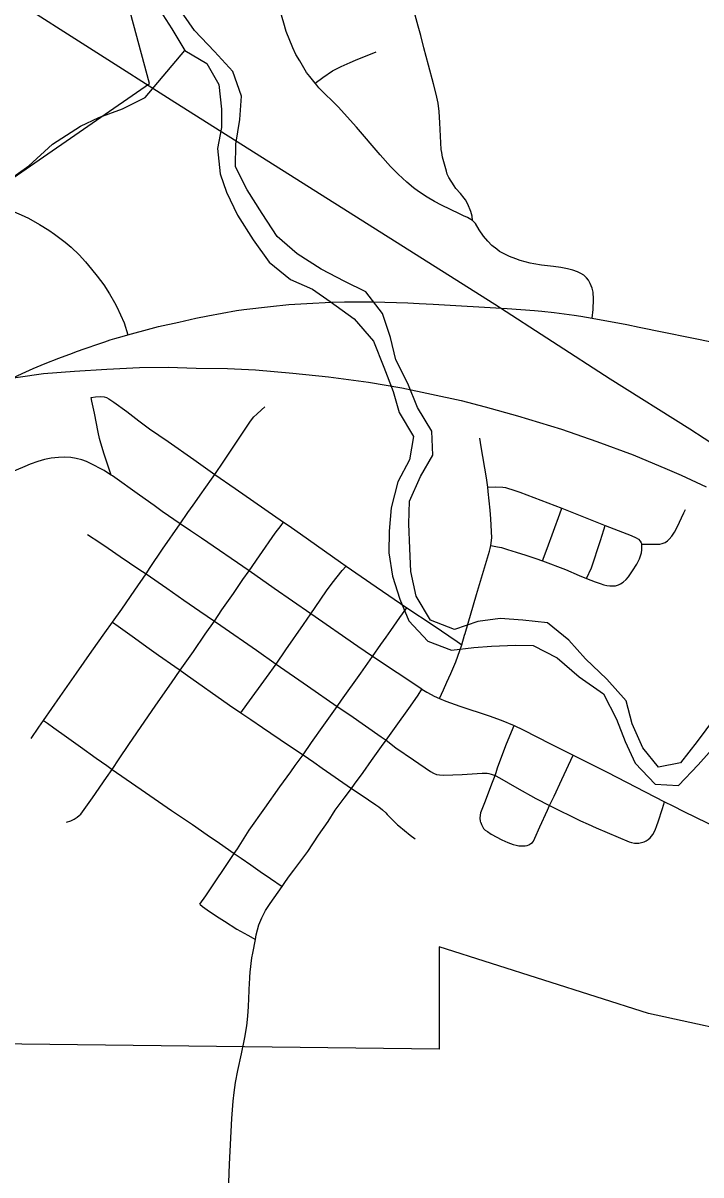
# Model space of a CAD drawing. Extents: x -19.9 to 41.9, y 0 to 32.3.
# Drawn here: x 5.298 to 5.663, y 16.969 to 17.59 of the extents above; entities that cross this region are included whole.
import ezdxf

# ---------------------------------------------------------------- set-up
doc = ezdxf.new("R2010")
doc.units = 0
for name, color, linetype in [('GM_X_City_Street', 7, 'Continuous'), ('GM_X_Corporation', 7, 'Continuous'), ('GM_X_County_Road', 7, 'Continuous'), ('GM_X_Major_River', 7, 'Continuous'), ('GM_X_Minor_River', 7, 'Continuous'), ('GM_X_Rail_Line', 7, 'Continuous'), ('GM_X_State_Route', 7, 'Continuous')]:
    doc.layers.add(name, color=color, linetype=linetype)

msp = doc.modelspace()

# ---------------------------------------------------------------- linework, layer by layer
at = {"layer": 'GM_X_City_Street'}
for points in [[(5.60427, 17.4308), (5.60479, 17.43536), (5.60507, 17.44093), (5.60482, 17.44478), (5.60433, 17.44682), (5.60327, 17.44939), (5.60228, 17.45119), (5.6012, 17.45243), (5.59974, 17.4538), (5.59814, 17.45482), (5.59642, 17.45563), (5.59387, 17.45662), (5.59105, 17.45736), (5.58748, 17.45803), (5.5834, 17.45863), (5.57692, 17.45935), (5.57292, 17.45996), (5.57093, 17.46037), (5.56545, 17.46183), (5.56312, 17.46263), (5.55983, 17.46393), (5.55658, 17.46549), (5.55444, 17.46672), (5.55289, 17.46781), (5.55029, 17.46979), (5.54811, 17.47215), (5.54572, 17.47491), (5.5434, 17.47838), (5.54142, 17.48164), (5.53988, 17.48342), (5.53713, 17.48497), (5.535, 17.48593), (5.53289, 17.4869), (5.52311, 17.49166), (5.51939, 17.49357), (5.51533, 17.49585), (5.51079, 17.4989), (5.50801, 17.50088), (5.50437, 17.50393), (5.49974, 17.50839), (5.49572, 17.51252), (5.49004, 17.51881), (5.47726, 17.53362), (5.46905, 17.54287), (5.46756, 17.54442), (5.45709, 17.5549), (5.45597, 17.55622), (5.45507, 17.5573), (5.45218, 17.56093), (5.45039, 17.56317), (5.44673, 17.56934), (5.44475, 17.57281), (5.44301, 17.57631), (5.43954, 17.58512), (5.4382, 17.58965), (5.43492, 17.60056)], [(5.53988, 17.48342), (5.53957, 17.48571), (5.53887, 17.48826), (5.53737, 17.49207), (5.53606, 17.49445), (5.53541, 17.4954), (5.53332, 17.49791), (5.53084, 17.50062), (5.52988, 17.50194), (5.52706, 17.50648), (5.52623, 17.50829), (5.52574, 17.50995), (5.52373, 17.51748), (5.52322, 17.51999), (5.52298, 17.52158), (5.52243, 17.53233), (5.52232, 17.53591), (5.52184, 17.54213), (5.5214, 17.54662), (5.52021, 17.5515), (5.51879, 17.55698), (5.5161, 17.56709), (5.51357, 17.57646), (5.51197, 17.58301), (5.51062, 17.58799), (5.509, 17.59404)], [(5.45507, 17.5573), (5.45923, 17.56034), (5.46447, 17.56401), (5.46545, 17.56458), (5.46908, 17.56636), (5.47399, 17.56853), (5.4768, 17.56975), (5.48796, 17.57414)], [(5.33437, 17.38791), (5.33673, 17.38833), (5.33964, 17.3886), (5.34133, 17.3884), (5.34267, 17.38798), (5.34397, 17.38734), (5.34671, 17.3855), (5.35365, 17.38043), (5.36013, 17.37532), (5.36582, 17.37109), (5.37582, 17.3642), (5.38967, 17.35465), (5.40111, 17.34657), (5.41194, 17.33901), (5.43808, 17.32081), (5.44102, 17.31874), (5.45151, 17.31145), (5.46877, 17.29918), (5.47175, 17.29713), (5.48789, 17.28595), (5.50449, 17.27461), (5.51866, 17.26522), (5.5315, 17.25649), (5.53411, 17.25472)], [(5.34513, 17.34615), (5.34334, 17.35151), (5.34144, 17.35746), (5.33957, 17.36345), (5.33887, 17.36594), (5.33817, 17.36936), (5.33615, 17.37951), (5.33483, 17.38593), (5.33437, 17.38791)], [(5.30207, 17.20432), (5.30619, 17.21026), (5.30875, 17.21398), (5.31775, 17.22692), (5.32647, 17.23946), (5.33479, 17.25134), (5.34177, 17.26115), (5.34584, 17.26685), (5.35093, 17.27401), (5.35802, 17.28419), (5.36402, 17.29297), (5.36616, 17.29631), (5.37291, 17.3062), (5.38235, 17.31985), (5.38656, 17.32594), (5.38937, 17.33001), (5.39405, 17.33665), (5.39527, 17.33832), (5.40016, 17.34523), (5.40111, 17.34657), (5.40587, 17.35371), (5.41728, 17.371), (5.42026, 17.37524), (5.42212, 17.37763), (5.42364, 17.37903), (5.42617, 17.38137), (5.42794, 17.38297)], [(5.52197, 17.22578), (5.52414, 17.23047), (5.52608, 17.23453), (5.52817, 17.23929), (5.5308, 17.24559), (5.53411, 17.25472), (5.53559, 17.25985), (5.53588, 17.26085), (5.54205, 17.28178), (5.54893, 17.30509), (5.54931, 17.30654), (5.54978, 17.30824), (5.55022, 17.31238), (5.54968, 17.32255), (5.54927, 17.32718), (5.54822, 17.33735), (5.54802, 17.33973), (5.54728, 17.34474), (5.54454, 17.36138), (5.54372, 17.36613)], [(5.54802, 17.33973), (5.55202, 17.33987), (5.55612, 17.33968), (5.55756, 17.33941), (5.56265, 17.33793), (5.56535, 17.33697), (5.58788, 17.32828), (5.61138, 17.31902), (5.62538, 17.31357), (5.62791, 17.31236), (5.62927, 17.31157), (5.63022, 17.31064), (5.63074, 17.30973), (5.63103, 17.30892)], [(5.57756, 17.29995), (5.57999, 17.30654), (5.5868, 17.32525), (5.58788, 17.32828)], [(5.61678, 17.28656), (5.61852, 17.28711), (5.61959, 17.28764), (5.6209, 17.28841), (5.6226, 17.28983), (5.62391, 17.29129), (5.6261, 17.29456), (5.62837, 17.29825), (5.62983, 17.3011), (5.63056, 17.30317), (5.63082, 17.3043), (5.63102, 17.30587), (5.63113, 17.30701), (5.63103, 17.30892), (5.64074, 17.30901), (5.64194, 17.30926), (5.64355, 17.30988), (5.64489, 17.31073), (5.6458, 17.31161), (5.64724, 17.31326), (5.6487, 17.31546), (5.6501, 17.31813), (5.65374, 17.32577), (5.65458, 17.32755)], [(5.32119, 17.15909), (5.32341, 17.15988), (5.32528, 17.16075), (5.32694, 17.16188), (5.328, 17.1627), (5.3288, 17.16346), (5.33505, 17.17221), (5.34269, 17.18321), (5.34567, 17.18757), (5.34954, 17.19334), (5.35462, 17.20107), (5.35896, 17.2072), (5.36921, 17.22213), (5.37768, 17.2342), (5.38244, 17.24104), (5.38948, 17.25119), (5.39586, 17.2604), (5.40077, 17.26744), (5.40479, 17.27355), (5.411, 17.28242), (5.41605, 17.28988), (5.41949, 17.29454), (5.42515, 17.30262), (5.4336, 17.31482), (5.43674, 17.31903), (5.43808, 17.32081)], [(5.60125, 17.29052), (5.604, 17.29627), (5.60879, 17.31087), (5.61065, 17.3166), (5.61138, 17.31902)], [(5.33252, 17.31413), (5.33907, 17.30976), (5.34358, 17.30674), (5.34996, 17.30236), (5.35499, 17.29897), (5.36002, 17.29552), (5.36402, 17.29297), (5.37523, 17.28523), (5.38426, 17.27883), (5.39299, 17.27289), (5.40077, 17.26744), (5.40423, 17.26511), (5.42354, 17.25178), (5.43401, 17.24436), (5.45095, 17.23258), (5.46689, 17.22155), (5.47368, 17.21704), (5.4907, 17.20509), (5.49327, 17.20329), (5.49858, 17.19928), (5.50807, 17.1928), (5.51725, 17.18653), (5.51881, 17.18554), (5.52041, 17.18486), (5.52213, 17.18459), (5.52418, 17.18445), (5.53424, 17.1849), (5.54497, 17.18558), (5.54779, 17.18548), (5.54861, 17.18536), (5.54983, 17.18508), (5.55196, 17.18428), (5.55434, 17.18297), (5.56372, 17.17772), (5.57398, 17.17196), (5.58139, 17.16805), (5.59801, 17.15993), (5.60206, 17.15799), (5.6064, 17.15605), (5.62426, 17.14851), (5.62544, 17.14817), (5.62716, 17.14787), (5.62946, 17.1479), (5.6308, 17.14815), (5.63155, 17.14837)], [(5.54978, 17.30824), (5.55325, 17.3075), (5.55547, 17.30707), (5.55875, 17.30615), (5.56341, 17.30468), (5.56852, 17.30307), (5.5739, 17.30116), (5.57756, 17.29995), (5.58985, 17.29526), (5.59735, 17.29213), (5.60125, 17.29052), (5.60585, 17.28873), (5.60859, 17.28771), (5.61059, 17.28703), (5.61215, 17.28671), (5.61388, 17.28648), (5.61678, 17.28656)], [(5.41505, 17.21799), (5.41824, 17.22255), (5.42879, 17.23708), (5.43401, 17.24436), (5.43928, 17.252), (5.44871, 17.26559), (5.45279, 17.27146), (5.45508, 17.27486), (5.46118, 17.2838), (5.46422, 17.28794), (5.46965, 17.29467), (5.47175, 17.29713)], [(5.39297, 17.11496), (5.39617, 17.11951), (5.41147, 17.14233), (5.41316, 17.14478), (5.41957, 17.15476), (5.42793, 17.16661), (5.43605, 17.17816), (5.44195, 17.18629), (5.44436, 17.18971), (5.44853, 17.19536), (5.45312, 17.20215), (5.45973, 17.21149), (5.46689, 17.22155), (5.46928, 17.22494), (5.47969, 17.23943), (5.48603, 17.24843), (5.49051, 17.2548), (5.49339, 17.25891), (5.49585, 17.2624), (5.50074, 17.26936), (5.50449, 17.27461)], [(5.34584, 17.26685), (5.34891, 17.26478), (5.35649, 17.25937), (5.36567, 17.25278), (5.37072, 17.24919), (5.37954, 17.24296), (5.38244, 17.24104), (5.38508, 17.23911), (5.4089, 17.22214), (5.41505, 17.21799), (5.42036, 17.21453), (5.42674, 17.21012), (5.44079, 17.20056), (5.44853, 17.19536), (5.45433, 17.19142), (5.45887, 17.18826), (5.47458, 17.17728)], [(5.51246, 17.23078), (5.51521, 17.2292), (5.5176, 17.22787), (5.51919, 17.22709), (5.52197, 17.22578), (5.52543, 17.22438), (5.53309, 17.22173), (5.54874, 17.21653), (5.55523, 17.2141), (5.56225, 17.21123), (5.56711, 17.2089), (5.58187, 17.20143), (5.59398, 17.1953), (5.61244, 17.18609), (5.64317, 17.17014)], [(5.30875, 17.21398), (5.31085, 17.21248), (5.31429, 17.21002), (5.32111, 17.20514), (5.32874, 17.19968), (5.33711, 17.1937), (5.3428, 17.18962), (5.34567, 17.18757), (5.36361, 17.17517), (5.37774, 17.1654), (5.38891, 17.15792), (5.3969, 17.1524), (5.40359, 17.14777), (5.41147, 17.14233), (5.41518, 17.13976), (5.42036, 17.13618), (5.42548, 17.13263), (5.43093, 17.12886), (5.43727, 17.12448)], [(5.55033, 17.17986), (5.55196, 17.18428), (5.55255, 17.18599), (5.55337, 17.18839), (5.55512, 17.19333), (5.55819, 17.20131), (5.56225, 17.21123)], [(5.57023, 17.14692), (5.57129, 17.14761), (5.57211, 17.14824), (5.57276, 17.14899), (5.57346, 17.15047), (5.57606, 17.1566), (5.58025, 17.16561), (5.58139, 17.16805), (5.58378, 17.17309), (5.58786, 17.18207), (5.59398, 17.1953)], [(5.47458, 17.17728), (5.47982, 17.17381), (5.48784, 17.16856), (5.48938, 17.16741), (5.49131, 17.16581), (5.49308, 17.16413), (5.49385, 17.16329), (5.49934, 17.1577), (5.50013, 17.15709), (5.50623, 17.15217), (5.509, 17.15015)], [(5.5443, 17.15892), (5.54414, 17.15976), (5.54395, 17.1614), (5.54427, 17.16429), (5.54641, 17.16972), (5.54902, 17.17631), (5.55033, 17.17986)], [(5.63155, 17.14837), (5.63225, 17.14857), (5.63341, 17.14912), (5.63443, 17.14975), (5.63556, 17.15071), (5.63621, 17.15159), (5.63693, 17.15257), (5.63819, 17.1549), (5.63915, 17.15727), (5.6398, 17.15927), (5.6422, 17.16657), (5.64317, 17.17014)], [(5.5443, 17.15892), (5.54467, 17.15781), (5.54531, 17.15644), (5.54584, 17.15574), (5.54673, 17.15486), (5.54787, 17.15405), (5.54991, 17.15271), (5.55566, 17.14955), (5.5589, 17.14815), (5.56179, 17.14711), (5.56326, 17.14669), (5.56479, 17.14647), (5.56652, 17.14636), (5.56822, 17.14646), (5.56924, 17.14662), (5.57023, 17.14692)], [(5.39297, 17.11496), (5.39446, 17.11374), (5.39698, 17.11198), (5.402, 17.1085), (5.40622, 17.10583), (5.41284, 17.10156), (5.41884, 17.09827), (5.42289, 17.09591)]]:
    msp.add_lwpolyline(points, dxfattribs=at)
at = {"layer": 'GM_X_Corporation'}
msp.add_lwpolyline([(5.75988, 17.0287), (5.63458, 17.05601), (5.52184, 17.092), (5.52185, 17.03685), (5.0122, 17.0429), (5.01418, 17.31399), (5.36588, 17.5571), (5.31162, 17.75859)], dxfattribs=at)
at = {"layer": 'GM_X_County_Road'}
msp.add_line((5.64317, 17.17014), (5.64769, 17.16793), dxfattribs=at)
for points in [[(5.34133, 17.34856), (5.33361, 17.35265), (5.33184, 17.35343), (5.32941, 17.35435), (5.32638, 17.35517), (5.32341, 17.35564), (5.32006, 17.35582), (5.31688, 17.35565), (5.31294, 17.35524), (5.30919, 17.3545), (5.30562, 17.35348), (5.30152, 17.35202), (5.29867, 17.35082), (5.28368, 17.34444)], [(5.51246, 17.23078), (5.48603, 17.24843), (5.47814, 17.25387), (5.45279, 17.27146), (5.43305, 17.28514), (5.41949, 17.29454), (5.39389, 17.31211), (5.38792, 17.31612), (5.38235, 17.31985), (5.37274, 17.32656), (5.3683, 17.32976), (5.36036, 17.33538), (5.34585, 17.3457), (5.34513, 17.34615), (5.34262, 17.3478), (5.34133, 17.34856)], [(5.42011, 17.07838), (5.42103, 17.08598), (5.42149, 17.08861), (5.42289, 17.09591), (5.42338, 17.09841), (5.42405, 17.1011), (5.42482, 17.10377), (5.42629, 17.10763), (5.42835, 17.11151), (5.43076, 17.11534), (5.43727, 17.12448), (5.43915, 17.12716), (5.44128, 17.13028), (5.4435, 17.13331), (5.45107, 17.14329), (5.45694, 17.15207), (5.46211, 17.15956), (5.46593, 17.16559), (5.47063, 17.17215), (5.47458, 17.17728), (5.47634, 17.17957), (5.4809, 17.18584), (5.48549, 17.1923), (5.49087, 17.19991), (5.49327, 17.20329), (5.49777, 17.20962), (5.50643, 17.22163), (5.51051, 17.22764), (5.51246, 17.23078)], [(5.64769, 17.16793), (5.65367, 17.16499), (5.67256, 17.15576), (5.68226, 17.15102), (5.69408, 17.14531), (5.70109, 17.14185), (5.71226, 17.13631), (5.72325, 17.13088), (5.72411, 17.13046)], [(5.41984, 17.07448), (5.41992, 17.07566), (5.42011, 17.07838)], [(5.40853, 16.96401), (5.40853, 16.96498), (5.40884, 16.97483), (5.41024, 16.99956), (5.41091, 17.00874), (5.41138, 17.01343), (5.41225, 17.01896), (5.4135, 17.02541), (5.41546, 17.03439), (5.41715, 17.04317), (5.41823, 17.04948), (5.41885, 17.05456), (5.41915, 17.05979), (5.41972, 17.07277), (5.41984, 17.07448)]]:
    msp.add_lwpolyline(points, dxfattribs=at)
at = {"layer": 'GM_X_Major_River'}
for points in [[(5.3697, 17.59911), (5.37782, 17.58668), (5.3848, 17.575), (5.39666, 17.56793), (5.40325, 17.55663), (5.40455, 17.54336), (5.40466, 17.5335), (5.40252, 17.52209), (5.40383, 17.50844), (5.40736, 17.49861), (5.41321, 17.48616), (5.42172, 17.47298), (5.43022, 17.46094), (5.44173, 17.45159), (5.45356, 17.44643), (5.46313, 17.43971), (5.47616, 17.43038), (5.48655, 17.41836), (5.49204, 17.40439), (5.49713, 17.39117), (5.50031, 17.37982), (5.50806, 17.36701), (5.50593, 17.35447), (5.49962, 17.34262), (5.49599, 17.32854), (5.495, 17.316), (5.49476, 17.30424), (5.49681, 17.29174), (5.50076, 17.27926), (5.50546, 17.26756), (5.51584, 17.25668), (5.52843, 17.2519), (5.54057, 17.25318), (5.55005, 17.25406), (5.56296, 17.25459), (5.57245, 17.25433), (5.58545, 17.24765), (5.59734, 17.23755), (5.61036, 17.22822), (5.61736, 17.21465), (5.62206, 17.20256), (5.62752, 17.19086), (5.63829, 17.17961), (5.65083, 17.179), (5.66133, 17.19013), (5.67182, 17.20164)], [(5.67014, 17.21528), (5.6608, 17.20265), (5.65182, 17.19116), (5.64008, 17.18874), (5.6316, 17.19926), (5.62575, 17.21209), (5.62256, 17.22458), (5.61216, 17.23621), (5.60064, 17.24708), (5.59178, 17.25722), (5.58028, 17.26657), (5.56697, 17.26792), (5.55481, 17.26891), (5.54268, 17.26725), (5.5302, 17.26293), (5.51723, 17.26808), (5.50948, 17.28089), (5.50666, 17.29414), (5.50613, 17.30665), (5.50559, 17.31993), (5.50582, 17.33207), (5.51173, 17.34543), (5.51843, 17.35689), (5.5179, 17.36979), (5.51015, 17.3826), (5.50506, 17.39544), (5.49845, 17.40826), (5.49564, 17.42037), (5.49131, 17.43322), (5.48244, 17.44488), (5.47098, 17.45043), (5.45837, 17.45711), (5.44536, 17.4653), (5.43461, 17.47466), (5.42649, 17.48708), (5.41836, 17.49989), (5.41213, 17.51233), (5.41237, 17.52448), (5.41448, 17.53779), (5.41547, 17.55033), (5.41076, 17.56355), (5.40076, 17.57444), (5.38999, 17.58569), (5.38148, 17.59811)]]:
    msp.add_lwpolyline(points, dxfattribs=at)
at = {"layer": 'GM_X_Minor_River'}
msp.add_lwpolyline([(5.2017, 17.44388), (5.20631, 17.44912), (5.21795, 17.4595), (5.22998, 17.4699), (5.24125, 17.48028), (5.25184, 17.4842), (5.26203, 17.48926), (5.27525, 17.49511), (5.28843, 17.504), (5.30086, 17.51288), (5.31363, 17.52442), (5.32871, 17.53409), (5.33852, 17.53877), (5.35138, 17.54348), (5.36345, 17.5497), (5.3848, 17.575)], dxfattribs=at)
at = {"layer": 'GM_X_Rail_Line'}
for points in [[(5.13308, 17.75916), (5.14206, 17.74526), (5.16183, 17.71954), (5.18131, 17.69646), (5.20325, 17.67358), (5.22585, 17.6523), (5.2459, 17.63604), (5.26519, 17.62128), (5.29148, 17.60332), (5.37942, 17.54715), (5.55191, 17.43821), (5.61394, 17.39811), (5.65688, 17.37106), (5.69546, 17.34591), (5.72629, 17.32454), (5.77641, 17.28485), (5.82672, 17.24567), (5.85584, 17.22449)], [(5.28003, 17.39679), (5.30869, 17.40085), (5.32543, 17.40218), (5.34292, 17.40331), (5.36051, 17.40416), (5.37592, 17.40426), (5.39104, 17.40385), (5.40789, 17.4036), (5.42292, 17.40284), (5.44297, 17.40114), (5.46226, 17.39906), (5.48382, 17.39622), (5.50169, 17.3931), (5.51777, 17.38969), (5.53366, 17.38629), (5.54671, 17.38298), (5.56411, 17.37816), (5.58784, 17.37097), (5.60685, 17.36435), (5.62633, 17.35707), (5.64468, 17.34931), (5.65215, 17.34619), (5.66567, 17.33986)]]:
    msp.add_lwpolyline(points, dxfattribs=at)
at = {"layer": 'GM_X_State_Route'}
for points in [[(5.27914, 17.49338), (5.28238, 17.49223), (5.29004, 17.48925), (5.2967, 17.48635), (5.3007, 17.48452), (5.30659, 17.48126), (5.31159, 17.47811), (5.31469, 17.47597), (5.32035, 17.47166), (5.32358, 17.46893), (5.3279, 17.46486), (5.33136, 17.46102), (5.33468, 17.45718), (5.33771, 17.45344), (5.34116, 17.44872), (5.34428, 17.44378), (5.34691, 17.43916), (5.34828, 17.43675), (5.35212, 17.42823), (5.35414, 17.42172)], [(5.32657, 17.41268), (5.33125, 17.41434), (5.33852, 17.41683), (5.34181, 17.41799), (5.34467, 17.41902), (5.34717, 17.41977), (5.35113, 17.42083), (5.35414, 17.42172), (5.36671, 17.4252), (5.37064, 17.4262), (5.38157, 17.42865), (5.39088, 17.43074), (5.39728, 17.43204), (5.41263, 17.43477), (5.41663, 17.43532), (5.43104, 17.43708), (5.44089, 17.43801), (5.45058, 17.4387), (5.46378, 17.43929), (5.47082, 17.43953), (5.48653, 17.43944)], [(5.48653, 17.43944), (5.50507, 17.43891), (5.51113, 17.43865), (5.51856, 17.4383), (5.55842, 17.43591), (5.5732, 17.43478), (5.57723, 17.43442), (5.58376, 17.43376), (5.59456, 17.43239), (5.59817, 17.43183), (5.60427, 17.4308), (5.623, 17.4273), (5.62958, 17.42595), (5.67036, 17.4176), (5.67227, 17.41727)], [(5.21426, 17.35219), (5.23065, 17.36316), (5.23525, 17.36612), (5.24096, 17.36988), (5.24714, 17.37393), (5.25408, 17.37811), (5.25816, 17.38033), (5.26384, 17.38362), (5.26935, 17.38691), (5.2747, 17.3898), (5.27902, 17.39202), (5.28689, 17.39597), (5.29227, 17.39856), (5.29731, 17.40093), (5.30309, 17.40351), (5.30967, 17.4063), (5.31691, 17.40909), (5.32431, 17.41188), (5.32657, 17.41268)]]:
    msp.add_lwpolyline(points, dxfattribs=at)

doc.saveas('drawing.dxf')
